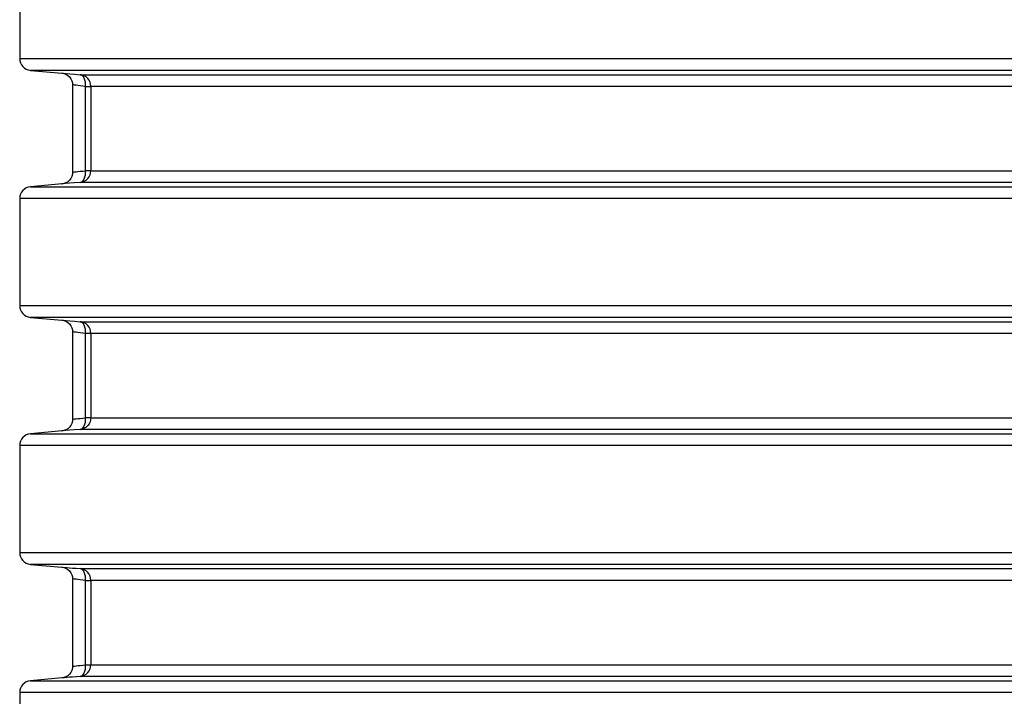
# Model space of a CAD drawing. Header units: millimetres. Extents: x 196 to 2027204, y -221452 to 153872.
# Tile 272 of 381: x 1216088 to 1216925, y -202423 to -201848. Entities that reach past the tile are written whole.
import ezdxf

# ---------------------------------------------------------------- set-up
doc = ezdxf.new("R2010")
doc.units = ezdxf.units.MM
doc.layers.add('00_Основной', color=163, linetype='Continuous', lineweight=40)

msp = doc.modelspace()

# ---------------------------------------------------------------- linework, layer by layer
at = {"layer": '00_Основной', "color": 252, "lineweight": 25, "ltscale": 10}
for p, q in [((1216087.71, -201789.67, 0.2), (1216087.71, -201880.84, 0.2)), ((1216096.84, -201890.8, 0.2), (1216123.72, -201893.16, 0.2)), ((1216123.72, -201987.35, 0.2), (1216096.84, -201989.71, 0.2)), ((1216087.71, -201999.67, 0.2), (1216087.71, -202090.84, 0.2)), ((1216096.84, -202100.8, 0.2), (1216123.72, -202103.15, 0.2)), ((1216123.72, -202197.35, 0.2), (1216096.84, -202199.71, 0.2)), ((1216087.71, -202209.67, 0.2), (1216087.71, -202300.84, 0.2)), ((1216096.84, -202310.8, 0.2), (1216123.58, -202313.15, 0.2)), ((1216123.58, -202407.37, 0.2), (1216096.84, -202409.7, 0.2)), ((1216087.71, -202419.66, 0.2), (1216087.71, -202510.84, 0.2))]:
    msp.add_line(p, q, dxfattribs=at)
at = {"layer": '00_Основной', "color": 252, "lineweight": 25, "ltscale": 10, "elevation": 0.2}
for points in [[(1216087.71, -201880.84), (1216087.88, -201882.69), (1216088.39, -201884.47), (1216089.22, -201886.12), (1216090.33, -201887.6), (1216091.7, -201888.84), (1216093.28, -201889.82), (1216095.02, -201890.46), (1216096.84, -201890.8)], [(1216087.71, -201880.84), (1216087.86, -201880.84), (1216088.61, -201880.84), (1216089.95, -201880.84), (1216091.89, -201880.84), (1216094.43, -201880.84), (1216097.56, -201880.84), (1216101.3, -201880.84), (1216105.62, -201880.84), (1216110.53, -201880.84), (1216116.03, -201880.84), (1216122.11, -201880.84), (1216128.76, -201880.84), (1216136, -201880.84), (1216143.8, -201880.84), (1216152.16, -201880.84), (1216161.07, -201880.84), (1216170.56, -201880.84), (1216180.56, -201880.84), (1216191.12, -201880.84), (1216202.21, -201880.84), (1216213.81, -201880.84), (1216225.93, -201880.84), (1216238.56, -201880.84), (1216251.68, -201880.84), (1216265.29, -201880.84), (1216279.38, -201880.84), (1216293.94, -201880.84), (1216308.96, -201880.84), (1216324.42, -201880.84), (1216340.33, -201880.84), (1216356.67, -201880.84), (1216373.42, -201880.84), (1216390.56, -201880.84), (1216408.1, -201880.84), (1216426.04, -201880.84), (1216444.33, -201880.84), (1216462.96, -201880.84), (1216481.96, -201880.84), (1216501.28, -201880.84), (1216520.92, -201880.84), (1216540.85, -201880.84), (1216561.08, -201880.84), (1216581.57, -201880.84), (1216602.33, -201880.84), (1216623.34, -201880.84), (1216644.58, -201880.84), (1216666.03, -201880.84), (1216687.68, -201880.84), (1216709.52, -201880.84), (1216731.53, -201880.84), (1216753.7, -201880.84), (1216776.02, -201880.84), (1216798.45, -201880.84), (1216820.99, -201880.84), (1216843.64, -201880.84), (1216866.36, -201880.84), (1216889.14, -201880.84), (1216911.97, -201880.84), (1216934.83, -201880.84)], [(1216935.07, -201890.8), (1216912.45, -201890.8), (1216889.86, -201890.8), (1216867.32, -201890.8), (1216844.83, -201890.8), (1216822.43, -201890.8), (1216800.12, -201890.8), (1216777.91, -201890.8), (1216755.84, -201890.8), (1216733.9, -201890.8), (1216712.13, -201890.8), (1216690.51, -201890.8), (1216669.09, -201890.8), (1216647.85, -201890.8), (1216626.84, -201890.8), (1216606.05, -201890.8), (1216585.52, -201890.8), (1216565.23, -201890.8), (1216545.22, -201890.8), (1216525.49, -201890.8), (1216506.06, -201890.8), (1216486.96, -201890.8), (1216468.16, -201890.8), (1216449.7, -201890.8), (1216431.61, -201890.8), (1216413.87, -201890.8), (1216396.5, -201890.8), (1216379.54, -201890.8), (1216362.96, -201890.8), (1216346.81, -201890.8), (1216331.07, -201890.8), (1216315.76, -201890.8), (1216300.9, -201890.8), (1216286.49, -201890.8), (1216272.55, -201890.8), (1216259.08, -201890.8), (1216246.09, -201890.8), (1216233.6, -201890.8), (1216221.61, -201890.8), (1216210.13, -201890.8), (1216199.16, -201890.8), (1216188.72, -201890.8), (1216178.81, -201890.8), (1216169.43, -201890.8), (1216160.61, -201890.8), (1216152.34, -201890.8), (1216144.62, -201890.8), (1216137.47, -201890.8), (1216130.88, -201890.8), (1216124.85, -201890.8), (1216119.42, -201890.8), (1216114.55, -201890.8), (1216110.27, -201890.8), (1216106.59, -201890.8), (1216103.48, -201890.8), (1216100.97, -201890.8), (1216099.06, -201890.8), (1216097.73, -201890.8), (1216096.99, -201890.8), (1216096.84, -201890.8)], [(1216123.58, -201893.14), (1216125.29, -201893.44), (1216127.01, -201894.08), (1216128.64, -201895.05), (1216130.09, -201896.35), (1216131.24, -201897.9), (1216132.08, -201899.61), (1216132.55, -201901.37), (1216132.71, -201903.11)], [(1216123.72, -201893.14), (1216123.82, -201893.16), (1216125.05, -201893.26), (1216127.26, -201893.46), (1216130.41, -201893.71), (1216134.38, -201894.05), (1216139.1, -201894.46)], [(1216139.1, -201894.46), (1216140.11, -201894.46), (1216141.66, -201894.46), (1216143.73, -201894.46), (1216146.34, -201894.46), (1216149.49, -201894.46), (1216153.17, -201894.46), (1216157.36, -201894.46), (1216162.09, -201894.46), (1216167.34, -201894.46), (1216173.1, -201894.46), (1216179.38, -201894.46), (1216186.16, -201894.46), (1216193.46, -201894.46), (1216201.25, -201894.46), (1216209.55, -201894.46), (1216218.32, -201894.46), (1216227.58, -201894.46), (1216237.32, -201894.46), (1216247.53, -201894.46), (1216258.2, -201894.46), (1216269.33, -201894.46), (1216280.92, -201894.46), (1216292.96, -201894.46), (1216305.42, -201894.46), (1216318.3, -201894.46), (1216331.62, -201894.46), (1216345.34, -201894.46), (1216359.45, -201894.46), (1216373.97, -201894.46), (1216388.85, -201894.46), (1216404.12, -201894.46), (1216419.76, -201894.46), (1216435.73, -201894.46), (1216452.06, -201894.46), (1216468.71, -201894.46), (1216485.69, -201894.46), (1216502.97, -201894.46), (1216520.55, -201894.46), (1216538.42, -201894.46), (1216556.57, -201894.46), (1216574.97, -201894.46), (1216593.62, -201894.46), (1216612.52, -201894.46), (1216631.64, -201894.46), (1216650.97, -201894.46), (1216670.5, -201894.46), (1216690.22, -201894.46), (1216710.12, -201894.46), (1216730.17, -201894.46), (1216750.38, -201894.46), (1216770.73, -201894.46), (1216791.19, -201894.46), (1216811.76, -201894.46), (1216832.44, -201894.46), (1216853.2, -201894.46), (1216874.01, -201894.46), (1216894.89, -201894.46), (1216915.8, -201894.46), (1216936.75, -201894.46)], [(1216148.22, -201904.42), (1216148.05, -201902.57), (1216147.54, -201900.79), (1216146.71, -201899.13), (1216145.59, -201897.66), (1216144.22, -201896.42), (1216142.65, -201895.44), (1216140.92, -201894.78), (1216139.1, -201894.46)], [(1216143.79, -201904.42), (1216143.8, -201902.53), (1216143.62, -201900.71), (1216143.22, -201899.03), (1216142.67, -201897.55), (1216141.94, -201896.3), (1216141.09, -201895.34), (1216140.12, -201894.72), (1216139.1, -201894.46)], [(1216132.71, -201903.11), (1216132.71, -201940.25), (1216132.71, -201977.4)], [(1216143.79, -201904.42), (1216141.36, -201904.12), (1216139.17, -201903.87), (1216137.27, -201903.64), (1216135.66, -201903.44), (1216134.38, -201903.3), (1216133.46, -201903.19), (1216132.89, -201903.12), (1216132.71, -201903.11), (1216132.71, -201903.11)], [(1216143.79, -201904.42), (1216144.73, -201904.42), (1216145.58, -201904.42), (1216146.33, -201904.42), (1216146.96, -201904.42), (1216147.47, -201904.42), (1216147.87, -201904.42), (1216148.11, -201904.42), (1216148.22, -201904.42)], [(1216143.79, -201976.09), (1216143.79, -201935.96), (1216143.79, -201904.42)], [(1216936.99, -201904.42), (1216916.27, -201904.42), (1216895.58, -201904.42), (1216874.94, -201904.42), (1216854.35, -201904.42), (1216833.83, -201904.42), (1216813.4, -201904.42), (1216793.05, -201904.42), (1216772.82, -201904.42), (1216752.7, -201904.42), (1216732.71, -201904.42), (1216712.87, -201904.42), (1216693.2, -201904.42), (1216673.7, -201904.42), (1216654.39, -201904.42), (1216635.26, -201904.42), (1216616.35, -201904.42), (1216597.67, -201904.42), (1216579.23, -201904.42), (1216561.02, -201904.42), (1216543.09, -201904.42), (1216525.42, -201904.42), (1216508.04, -201904.42), (1216490.95, -201904.42), (1216474.16, -201904.42), (1216457.69, -201904.42), (1216441.56, -201904.42), (1216425.76, -201904.42), (1216410.29, -201904.42), (1216395.2, -201904.42), (1216380.47, -201904.42), (1216366.12, -201904.42), (1216352.15, -201904.42), (1216338.59, -201904.42), (1216325.43, -201904.42), (1216312.68, -201904.42), (1216300.37, -201904.42), (1216288.47, -201904.42), (1216277.01, -201904.42), (1216266.01, -201904.42), (1216255.45, -201904.42), (1216245.34, -201904.42), (1216235.71, -201904.42), (1216226.55, -201904.42), (1216217.87, -201904.42), (1216209.68, -201904.42), (1216201.98, -201904.42), (1216194.77, -201904.42), (1216188.05, -201904.42), (1216181.84, -201904.42), (1216176.15, -201904.42), (1216170.97, -201904.42), (1216166.29, -201904.42), (1216162.13, -201904.42), (1216158.51, -201904.42), (1216155.39, -201904.42), (1216152.81, -201904.42), (1216150.75, -201904.42), (1216149.22, -201904.42), (1216148.22, -201904.42)], [(1216148.22, -201904.42), (1216148.22, -201944.55), (1216148.22, -201976.09)], [(1216132.71, -201977.4), (1216132.55, -201979.14), (1216132.08, -201980.9), (1216131.24, -201982.61), (1216130.09, -201984.16), (1216128.64, -201985.44), (1216127.01, -201986.43), (1216125.29, -201987.05), (1216123.58, -201987.36)], [(1216132.71, -201977.4), (1216132.89, -201977.37), (1216133.46, -201977.32), (1216134.38, -201977.2), (1216135.66, -201977.05), (1216137.27, -201976.86), (1216139.17, -201976.64), (1216141.36, -201976.37), (1216143.79, -201976.09)], [(1216139.1, -201986.05), (1216140.92, -201985.71), (1216142.65, -201985.05), (1216144.22, -201984.09), (1216145.59, -201982.85), (1216146.71, -201981.37), (1216147.54, -201979.72), (1216148.05, -201977.94), (1216148.22, -201976.09)], [(1216139.1, -201986.05), (1216140.12, -201985.77), (1216141.09, -201985.15), (1216141.94, -201984.2), (1216142.67, -201982.96), (1216143.22, -201981.46), (1216143.62, -201979.79), (1216143.8, -201977.97), (1216143.79, -201976.09)], [(1216148.22, -201976.09), (1216148.11, -201976.09), (1216147.87, -201976.09), (1216147.47, -201976.09), (1216146.96, -201976.09), (1216146.33, -201976.09), (1216145.58, -201976.09), (1216144.73, -201976.09), (1216143.79, -201976.09)], [(1216148.22, -201976.09), (1216149.22, -201976.09), (1216150.75, -201976.09), (1216152.81, -201976.09), (1216155.39, -201976.09), (1216158.51, -201976.09), (1216162.13, -201976.09), (1216166.29, -201976.09), (1216170.97, -201976.09), (1216176.15, -201976.09), (1216181.84, -201976.09), (1216188.05, -201976.09), (1216194.77, -201976.09), (1216201.98, -201976.09), (1216209.68, -201976.09), (1216217.87, -201976.09), (1216226.55, -201976.09), (1216235.71, -201976.09), (1216245.34, -201976.09), (1216255.45, -201976.09), (1216266.01, -201976.09), (1216277.01, -201976.09), (1216288.47, -201976.09), (1216300.37, -201976.09), (1216312.68, -201976.09), (1216325.43, -201976.09), (1216338.59, -201976.09), (1216352.15, -201976.09), (1216366.12, -201976.09), (1216380.47, -201976.09), (1216395.2, -201976.09), (1216410.29, -201976.09), (1216425.76, -201976.09), (1216441.56, -201976.09), (1216457.69, -201976.09), (1216474.16, -201976.09), (1216490.95, -201976.09), (1216508.04, -201976.09), (1216525.42, -201976.09), (1216543.09, -201976.09), (1216561.02, -201976.09), (1216579.23, -201976.09), (1216597.67, -201976.09), (1216616.35, -201976.09), (1216635.26, -201976.09), (1216654.39, -201976.09), (1216673.7, -201976.09), (1216693.2, -201976.09), (1216712.87, -201976.09), (1216732.71, -201976.09), (1216752.7, -201976.09), (1216772.82, -201976.09), (1216793.05, -201976.09), (1216813.4, -201976.09), (1216833.83, -201976.09), (1216854.35, -201976.09), (1216874.94, -201976.09), (1216895.58, -201976.09), (1216916.27, -201976.09), (1216936.99, -201976.09)], [(1216139.1, -201986.05), (1216134.11, -201986.48), (1216129.97, -201986.83), (1216126.78, -201987.1), (1216124.65, -201987.26), (1216123.65, -201987.35), (1216123.72, -201987.35)], [(1216936.75, -201986.05), (1216915.8, -201986.05), (1216894.89, -201986.05), (1216874.01, -201986.05), (1216853.2, -201986.05), (1216832.44, -201986.05), (1216811.76, -201986.05), (1216791.19, -201986.05), (1216770.73, -201986.05), (1216750.38, -201986.05), (1216730.17, -201986.05), (1216710.12, -201986.05), (1216690.22, -201986.05), (1216670.5, -201986.05), (1216650.97, -201986.05), (1216631.64, -201986.05), (1216612.52, -201986.05), (1216593.62, -201986.05), (1216574.97, -201986.05), (1216556.57, -201986.05), (1216538.42, -201986.05), (1216520.55, -201986.05), (1216502.97, -201986.05), (1216485.69, -201986.05), (1216468.71, -201986.05), (1216452.06, -201986.05), (1216435.73, -201986.05), (1216419.76, -201986.05), (1216404.12, -201986.05), (1216388.85, -201986.05), (1216373.97, -201986.05), (1216359.45, -201986.05), (1216345.34, -201986.05), (1216331.62, -201986.05), (1216318.3, -201986.05), (1216305.42, -201986.05), (1216292.96, -201986.05), (1216280.92, -201986.05), (1216269.33, -201986.05), (1216258.2, -201986.05), (1216247.53, -201986.05), (1216237.32, -201986.05), (1216227.58, -201986.05), (1216218.32, -201986.05), (1216209.55, -201986.05), (1216201.25, -201986.05), (1216193.46, -201986.05), (1216186.16, -201986.05), (1216179.38, -201986.05), (1216173.1, -201986.05), (1216167.34, -201986.05), (1216162.09, -201986.05), (1216157.36, -201986.05), (1216153.17, -201986.05), (1216149.49, -201986.05), (1216146.34, -201986.05), (1216143.73, -201986.05), (1216141.66, -201986.05), (1216140.11, -201986.05), (1216139.1, -201986.05)], [(1216096.84, -201989.71), (1216095.02, -201990.03), (1216093.28, -201990.7), (1216091.7, -201991.67), (1216090.33, -201992.91), (1216089.22, -201994.38), (1216088.39, -201996.04), (1216087.88, -201997.82), (1216087.71, -201999.67)], [(1216096.84, -201989.71), (1216097.14, -201989.71), (1216098.01, -201989.71), (1216099.49, -201989.71), (1216101.55, -201989.71), (1216104.21, -201989.71), (1216107.44, -201989.71), (1216111.25, -201989.71), (1216115.65, -201989.71), (1216120.63, -201989.71), (1216126.18, -201989.71), (1216132.29, -201989.71), (1216138.98, -201989.71), (1216146.21, -201989.71), (1216154.02, -201989.71), (1216162.37, -201989.71), (1216171.26, -201989.71), (1216180.7, -201989.71), (1216190.67, -201989.71), (1216201.16, -201989.71), (1216212.17, -201989.71), (1216223.7, -201989.71), (1216235.72, -201989.71), (1216248.24, -201989.71), (1216261.25, -201989.71), (1216274.74, -201989.71), (1216288.68, -201989.71), (1216303.1, -201989.71), (1216317.96, -201989.71), (1216333.26, -201989.71), (1216348.98, -201989.71), (1216365.12, -201989.71), (1216381.67, -201989.71), (1216398.62, -201989.71), (1216415.95, -201989.71), (1216433.65, -201989.71), (1216451.71, -201989.71), (1216470.11, -201989.71), (1216488.84, -201989.71), (1216507.91, -201989.71), (1216527.27, -201989.71), (1216546.94, -201989.71), (1216566.88, -201989.71), (1216587.09, -201989.71), (1216607.56, -201989.71), (1216628.27, -201989.71), (1216649.2, -201989.71), (1216670.34, -201989.71), (1216691.68, -201989.71), (1216713.21, -201989.71), (1216734.9, -201989.71), (1216756.75, -201989.71), (1216778.73, -201989.71), (1216800.83, -201989.71), (1216823.04, -201989.71), (1216845.35, -201989.71), (1216867.73, -201989.71), (1216890.16, -201989.71), (1216912.66, -201989.71), (1216935.18, -201989.71)], [(1216934.94, -201999.67), (1216912.18, -201999.67), (1216889.45, -201999.67), (1216866.77, -201999.67), (1216844.15, -201999.67), (1216821.61, -201999.67), (1216799.17, -201999.67), (1216776.83, -201999.67), (1216754.61, -201999.67), (1216732.53, -201999.67), (1216710.62, -201999.67), (1216688.87, -201999.67), (1216667.3, -201999.67), (1216645.93, -201999.67), (1216624.78, -201999.67), (1216603.85, -201999.67), (1216583.17, -201999.67), (1216562.73, -201999.67), (1216542.58, -201999.67), (1216522.71, -201999.67), (1216503.14, -201999.67), (1216483.88, -201999.67), (1216464.94, -201999.67), (1216446.33, -201999.67), (1216428.09, -201999.67), (1216410.21, -201999.67), (1216392.69, -201999.67), (1216375.56, -201999.67), (1216358.84, -201999.67), (1216342.53, -201999.67), (1216326.64, -201999.67), (1216311.17, -201999.67), (1216296.16, -201999.67), (1216281.6, -201999.67), (1216267.5, -201999.67), (1216253.87, -201999.67), (1216240.72, -201999.67), (1216228.07, -201999.67), (1216215.91, -201999.67), (1216204.27, -201999.67), (1216193.13, -201999.67), (1216182.54, -201999.67), (1216172.46, -201999.67), (1216162.92, -201999.67), (1216153.93, -201999.67), (1216145.49, -201999.67), (1216137.61, -201999.67), (1216130.3, -201999.67), (1216123.54, -201999.67), (1216117.36, -201999.67), (1216111.74, -201999.67), (1216106.72, -201999.67), (1216102.27, -201999.67), (1216098.42, -201999.67), (1216095.14, -201999.67), (1216092.48, -201999.67), (1216090.39, -201999.67), (1216088.9, -201999.67), (1216088, -201999.67), (1216087.71, -201999.67)], [(1216087.71, -202090.84), (1216087.88, -202092.68), (1216088.39, -202094.47), (1216089.22, -202096.12), (1216090.33, -202097.6), (1216091.7, -202098.84), (1216093.28, -202099.8), (1216095.02, -202100.46), (1216096.84, -202100.8)], [(1216087.71, -202090.84), (1216088, -202090.84), (1216088.9, -202090.84), (1216090.39, -202090.84), (1216092.48, -202090.84), (1216095.14, -202090.84), (1216098.42, -202090.84), (1216102.27, -202090.84), (1216106.72, -202090.84), (1216111.74, -202090.84), (1216117.36, -202090.84), (1216123.54, -202090.84), (1216130.3, -202090.84), (1216137.61, -202090.84), (1216145.49, -202090.84), (1216153.93, -202090.84), (1216162.92, -202090.84), (1216172.46, -202090.84), (1216182.54, -202090.84), (1216193.13, -202090.84), (1216204.27, -202090.84), (1216215.91, -202090.84), (1216228.07, -202090.84), (1216240.72, -202090.84), (1216253.87, -202090.84), (1216267.5, -202090.84), (1216281.6, -202090.84), (1216296.16, -202090.84), (1216311.17, -202090.84), (1216326.64, -202090.84), (1216342.53, -202090.84), (1216358.84, -202090.84), (1216375.56, -202090.84), (1216392.69, -202090.84), (1216410.21, -202090.84), (1216428.09, -202090.84), (1216446.33, -202090.84), (1216464.94, -202090.84), (1216483.88, -202090.84), (1216503.14, -202090.84), (1216522.71, -202090.84), (1216542.58, -202090.84), (1216562.73, -202090.84), (1216583.17, -202090.84), (1216603.85, -202090.84), (1216624.78, -202090.84), (1216645.93, -202090.84), (1216667.3, -202090.84), (1216688.87, -202090.84), (1216710.62, -202090.84), (1216732.53, -202090.84), (1216754.61, -202090.84), (1216776.83, -202090.84), (1216799.17, -202090.84), (1216821.61, -202090.84), (1216844.15, -202090.84), (1216866.77, -202090.84), (1216889.45, -202090.84), (1216912.18, -202090.84), (1216934.94, -202090.84)], [(1216935.18, -202100.8), (1216912.66, -202100.8), (1216890.16, -202100.8), (1216867.73, -202100.8), (1216845.35, -202100.8), (1216823.04, -202100.8), (1216800.83, -202100.8), (1216778.73, -202100.8), (1216756.75, -202100.8), (1216734.9, -202100.8), (1216713.21, -202100.8), (1216691.68, -202100.8), (1216670.34, -202100.8), (1216649.2, -202100.8), (1216628.27, -202100.8), (1216607.56, -202100.8), (1216587.09, -202100.8), (1216566.88, -202100.8), (1216546.94, -202100.8), (1216527.27, -202100.8), (1216507.91, -202100.8), (1216488.84, -202100.8), (1216470.11, -202100.8), (1216451.71, -202100.8), (1216433.65, -202100.8), (1216415.95, -202100.8), (1216398.62, -202100.8), (1216381.67, -202100.8), (1216365.12, -202100.8), (1216348.98, -202100.8), (1216333.26, -202100.8), (1216317.96, -202100.8), (1216303.1, -202100.8), (1216288.68, -202100.8), (1216274.74, -202100.8), (1216261.25, -202100.8), (1216248.24, -202100.8), (1216235.72, -202100.8), (1216223.7, -202100.8), (1216212.17, -202100.8), (1216201.16, -202100.8), (1216190.67, -202100.8), (1216180.7, -202100.8), (1216171.26, -202100.8), (1216162.37, -202100.8), (1216154.02, -202100.8), (1216146.21, -202100.8), (1216138.98, -202100.8), (1216132.29, -202100.8), (1216126.18, -202100.8), (1216120.63, -202100.8), (1216115.65, -202100.8), (1216111.25, -202100.8), (1216107.44, -202100.8), (1216104.21, -202100.8), (1216101.55, -202100.8), (1216099.49, -202100.8), (1216098.01, -202100.8), (1216097.14, -202100.8), (1216096.84, -202100.8)], [(1216123.58, -202103.15), (1216125.29, -202103.44), (1216127.01, -202104.08), (1216128.64, -202105.05), (1216130.09, -202106.35), (1216131.24, -202107.89), (1216132.08, -202109.6), (1216132.55, -202111.37), (1216132.71, -202113.11)], [(1216123.72, -202103.15), (1216123.82, -202103.16), (1216125.05, -202103.26), (1216127.26, -202103.44), (1216130.41, -202103.71), (1216134.38, -202104.05), (1216139.1, -202104.46)], [(1216139.1, -202104.46), (1216140.11, -202104.46), (1216141.66, -202104.46), (1216143.73, -202104.46), (1216146.34, -202104.46), (1216149.49, -202104.46), (1216153.17, -202104.46), (1216157.36, -202104.46), (1216162.09, -202104.46), (1216167.34, -202104.46), (1216173.1, -202104.46), (1216179.38, -202104.46), (1216186.16, -202104.46), (1216193.46, -202104.46), (1216201.25, -202104.46), (1216209.55, -202104.46), (1216218.32, -202104.46), (1216227.58, -202104.46), (1216237.32, -202104.46), (1216247.53, -202104.46), (1216258.2, -202104.46), (1216269.33, -202104.46), (1216280.92, -202104.46), (1216292.96, -202104.46), (1216305.42, -202104.46), (1216318.3, -202104.46), (1216331.62, -202104.46), (1216345.34, -202104.46), (1216359.45, -202104.46), (1216373.97, -202104.46), (1216388.85, -202104.46), (1216404.12, -202104.46), (1216419.76, -202104.46), (1216435.73, -202104.46), (1216452.06, -202104.46), (1216468.71, -202104.46), (1216485.69, -202104.46), (1216502.97, -202104.46), (1216520.55, -202104.46), (1216538.42, -202104.46), (1216556.57, -202104.46), (1216574.97, -202104.46), (1216593.62, -202104.46), (1216612.52, -202104.46), (1216631.64, -202104.46), (1216650.97, -202104.46), (1216670.5, -202104.46), (1216690.22, -202104.46), (1216710.12, -202104.46), (1216730.17, -202104.46), (1216750.38, -202104.46), (1216770.73, -202104.46), (1216791.19, -202104.46), (1216811.76, -202104.46), (1216832.44, -202104.46), (1216853.2, -202104.46), (1216874.01, -202104.46), (1216894.89, -202104.46), (1216915.8, -202104.46), (1216936.75, -202104.46)], [(1216148.22, -202114.42), (1216148.05, -202112.57), (1216147.54, -202110.8), (1216146.71, -202109.13), (1216145.59, -202107.66), (1216144.22, -202106.42), (1216142.65, -202105.45), (1216140.92, -202104.78), (1216139.1, -202104.46)], [(1216143.79, -202114.42), (1216143.8, -202112.53), (1216143.62, -202110.71), (1216143.22, -202109.03), (1216142.67, -202107.55), (1216141.94, -202106.31), (1216141.09, -202105.35), (1216140.12, -202104.73), (1216139.1, -202104.46)], [(1216132.71, -202113.11), (1216132.71, -202150.25), (1216132.71, -202187.4)], [(1216143.79, -202114.42), (1216141.36, -202114.12), (1216139.17, -202113.87), (1216137.27, -202113.64), (1216135.66, -202113.45), (1216134.38, -202113.29), (1216133.46, -202113.19), (1216132.89, -202113.12), (1216132.71, -202113.11), (1216132.71, -202113.11)], [(1216148.22, -202114.42), (1216148.11, -202114.42), (1216147.87, -202114.42), (1216147.47, -202114.42), (1216146.96, -202114.42), (1216146.33, -202114.42), (1216145.58, -202114.42), (1216144.73, -202114.42), (1216143.79, -202114.42)], [(1216143.79, -202186.09), (1216143.79, -202145.94), (1216143.79, -202114.42)], [(1216936.99, -202114.42), (1216916.27, -202114.42), (1216895.58, -202114.42), (1216874.94, -202114.42), (1216854.35, -202114.42), (1216833.83, -202114.42), (1216813.4, -202114.42), (1216793.05, -202114.42), (1216772.82, -202114.42), (1216752.7, -202114.42), (1216732.71, -202114.42), (1216712.87, -202114.42), (1216693.2, -202114.42), (1216673.7, -202114.42), (1216654.39, -202114.42), (1216635.26, -202114.42), (1216616.35, -202114.42), (1216597.67, -202114.42), (1216579.23, -202114.42), (1216561.02, -202114.42), (1216543.09, -202114.42), (1216525.42, -202114.42), (1216508.04, -202114.42), (1216490.95, -202114.42), (1216474.16, -202114.42), (1216457.69, -202114.42), (1216441.56, -202114.42), (1216425.76, -202114.42), (1216410.29, -202114.42), (1216395.2, -202114.42), (1216380.47, -202114.42), (1216366.12, -202114.42), (1216352.15, -202114.42), (1216338.59, -202114.42), (1216325.43, -202114.42), (1216312.68, -202114.42), (1216300.37, -202114.42), (1216288.47, -202114.42), (1216277.01, -202114.42), (1216266.01, -202114.42), (1216255.45, -202114.42), (1216245.34, -202114.42), (1216235.71, -202114.42), (1216226.55, -202114.42), (1216217.87, -202114.42), (1216209.68, -202114.42), (1216201.98, -202114.42), (1216194.77, -202114.42), (1216188.05, -202114.42), (1216181.84, -202114.42), (1216176.15, -202114.42), (1216170.97, -202114.42), (1216166.29, -202114.42), (1216162.13, -202114.42), (1216158.51, -202114.42), (1216155.39, -202114.42), (1216152.81, -202114.42), (1216150.75, -202114.42), (1216149.22, -202114.42), (1216148.22, -202114.42)], [(1216148.22, -202114.42), (1216148.22, -202154.55), (1216148.22, -202186.09)], [(1216132.71, -202187.4), (1216132.55, -202189.14), (1216132.08, -202190.9), (1216131.24, -202192.61), (1216130.09, -202194.16), (1216128.64, -202195.45), (1216127.01, -202196.42), (1216125.29, -202197.06), (1216123.58, -202197.36)], [(1216132.71, -202187.4), (1216132.89, -202187.38), (1216133.46, -202187.32), (1216134.38, -202187.2), (1216135.66, -202187.05), (1216137.27, -202186.87), (1216139.17, -202186.64), (1216141.36, -202186.37), (1216143.79, -202186.09)], [(1216148.22, -202186.09), (1216148.05, -202187.92), (1216147.54, -202189.72), (1216146.71, -202191.37), (1216145.59, -202192.85), (1216144.22, -202194.09), (1216142.65, -202195.05), (1216140.92, -202195.72), (1216139.1, -202196.05)], [(1216139.1, -202196.05), (1216140.12, -202195.77), (1216141.09, -202195.15), (1216141.94, -202194.2), (1216142.67, -202192.96), (1216143.22, -202191.47), (1216143.62, -202189.79), (1216143.8, -202187.97), (1216143.79, -202186.09)], [(1216148.22, -202186.09), (1216148.11, -202186.09), (1216147.87, -202186.09), (1216147.47, -202186.09), (1216146.96, -202186.09), (1216146.33, -202186.09), (1216145.58, -202186.09), (1216144.73, -202186.09), (1216143.79, -202186.09)], [(1216148.22, -202186.09), (1216149.22, -202186.09), (1216150.75, -202186.09), (1216152.81, -202186.09), (1216155.39, -202186.09), (1216158.51, -202186.09), (1216162.13, -202186.09), (1216166.29, -202186.09), (1216170.97, -202186.09), (1216176.15, -202186.09), (1216181.84, -202186.09), (1216188.05, -202186.09), (1216194.77, -202186.09), (1216201.98, -202186.09), (1216209.68, -202186.09), (1216217.87, -202186.09), (1216226.55, -202186.09), (1216235.71, -202186.09), (1216245.34, -202186.09), (1216255.45, -202186.09), (1216266.01, -202186.09), (1216277.01, -202186.09), (1216288.47, -202186.09), (1216300.37, -202186.09), (1216312.68, -202186.09), (1216325.43, -202186.09), (1216338.59, -202186.09), (1216352.15, -202186.09), (1216366.12, -202186.09), (1216380.47, -202186.09), (1216395.2, -202186.09), (1216410.29, -202186.09), (1216425.76, -202186.09), (1216441.56, -202186.09), (1216457.69, -202186.09), (1216474.16, -202186.09), (1216490.95, -202186.09), (1216508.04, -202186.09), (1216525.42, -202186.09), (1216543.09, -202186.09), (1216561.02, -202186.09), (1216579.23, -202186.09), (1216597.67, -202186.09), (1216616.35, -202186.09), (1216635.26, -202186.09), (1216654.39, -202186.09), (1216673.7, -202186.09), (1216693.2, -202186.09), (1216712.87, -202186.09), (1216732.71, -202186.09), (1216752.7, -202186.09), (1216772.82, -202186.09), (1216793.05, -202186.09), (1216813.4, -202186.09), (1216833.83, -202186.09), (1216854.35, -202186.09), (1216874.94, -202186.09), (1216895.58, -202186.09), (1216916.27, -202186.09), (1216936.99, -202186.09)], [(1216139.1, -202196.05), (1216134.11, -202196.48), (1216129.97, -202196.83), (1216126.78, -202197.1), (1216124.65, -202197.27), (1216123.65, -202197.35), (1216123.72, -202197.35)], [(1216936.75, -202196.05), (1216915.8, -202196.05), (1216894.89, -202196.05), (1216874.01, -202196.05), (1216853.2, -202196.05), (1216832.44, -202196.05), (1216811.76, -202196.05), (1216791.19, -202196.05), (1216770.73, -202196.05), (1216750.38, -202196.05), (1216730.17, -202196.05), (1216710.12, -202196.05), (1216690.22, -202196.05), (1216670.5, -202196.05), (1216650.97, -202196.05), (1216631.64, -202196.05), (1216612.52, -202196.05), (1216593.62, -202196.05), (1216574.97, -202196.05), (1216556.57, -202196.05), (1216538.42, -202196.05), (1216520.55, -202196.05), (1216502.97, -202196.05), (1216485.69, -202196.05), (1216468.71, -202196.05), (1216452.06, -202196.05), (1216435.73, -202196.05), (1216419.76, -202196.05), (1216404.12, -202196.05), (1216388.85, -202196.05), (1216373.97, -202196.05), (1216359.45, -202196.05), (1216345.34, -202196.05), (1216331.62, -202196.05), (1216318.3, -202196.05), (1216305.42, -202196.05), (1216292.96, -202196.05), (1216280.92, -202196.05), (1216269.33, -202196.05), (1216258.2, -202196.05), (1216247.53, -202196.05), (1216237.32, -202196.05), (1216227.58, -202196.05), (1216218.32, -202196.05), (1216209.55, -202196.05), (1216201.25, -202196.05), (1216193.46, -202196.05), (1216186.16, -202196.05), (1216179.38, -202196.05), (1216173.1, -202196.05), (1216167.34, -202196.05), (1216162.09, -202196.05), (1216157.36, -202196.05), (1216153.17, -202196.05), (1216149.49, -202196.05), (1216146.34, -202196.05), (1216143.73, -202196.05), (1216141.66, -202196.05), (1216140.11, -202196.05), (1216139.1, -202196.05)], [(1216096.84, -202199.71), (1216095.02, -202200.03), (1216093.28, -202200.7), (1216091.7, -202201.67), (1216090.33, -202202.91), (1216089.22, -202204.38), (1216088.39, -202206.04), (1216087.88, -202207.82), (1216087.71, -202209.67)], [(1216096.84, -202199.71), (1216097.14, -202199.71), (1216098.01, -202199.71), (1216099.49, -202199.71), (1216101.55, -202199.71), (1216104.21, -202199.71), (1216107.44, -202199.71), (1216111.25, -202199.71), (1216115.65, -202199.71), (1216120.63, -202199.71), (1216126.18, -202199.71), (1216132.29, -202199.71), (1216138.98, -202199.71), (1216146.21, -202199.71), (1216154.02, -202199.71), (1216162.37, -202199.71), (1216171.26, -202199.71), (1216180.7, -202199.71), (1216190.67, -202199.71), (1216201.16, -202199.71), (1216212.17, -202199.71), (1216223.7, -202199.71), (1216235.72, -202199.71), (1216248.24, -202199.71), (1216261.25, -202199.71), (1216274.74, -202199.71), (1216288.68, -202199.71), (1216303.1, -202199.71), (1216317.96, -202199.71), (1216333.26, -202199.71), (1216348.98, -202199.71), (1216365.12, -202199.71), (1216381.67, -202199.71), (1216398.62, -202199.71), (1216415.95, -202199.71), (1216433.65, -202199.71), (1216451.71, -202199.71), (1216470.11, -202199.71), (1216488.84, -202199.71), (1216507.91, -202199.71), (1216527.27, -202199.71), (1216546.94, -202199.71), (1216566.88, -202199.71), (1216587.09, -202199.71), (1216607.56, -202199.71), (1216628.27, -202199.71), (1216649.2, -202199.71), (1216670.34, -202199.71), (1216691.68, -202199.71), (1216713.21, -202199.71), (1216734.9, -202199.71), (1216756.75, -202199.71), (1216778.73, -202199.71), (1216800.83, -202199.71), (1216823.04, -202199.71), (1216845.35, -202199.71), (1216867.73, -202199.71), (1216890.16, -202199.71), (1216912.66, -202199.71), (1216935.18, -202199.71)], [(1216934.94, -202209.67), (1216912.18, -202209.67), (1216889.45, -202209.67), (1216866.77, -202209.67), (1216844.15, -202209.67), (1216821.61, -202209.67), (1216799.17, -202209.67), (1216776.83, -202209.67), (1216754.61, -202209.67), (1216732.53, -202209.67), (1216710.62, -202209.67), (1216688.87, -202209.67), (1216667.3, -202209.67), (1216645.93, -202209.67), (1216624.78, -202209.67), (1216603.85, -202209.67), (1216583.17, -202209.67), (1216562.73, -202209.67), (1216542.58, -202209.67), (1216522.71, -202209.67), (1216503.14, -202209.67), (1216483.88, -202209.67), (1216464.94, -202209.67), (1216446.33, -202209.67), (1216428.09, -202209.67), (1216410.21, -202209.67), (1216392.69, -202209.67), (1216375.56, -202209.67), (1216358.84, -202209.67), (1216342.53, -202209.67), (1216326.64, -202209.67), (1216311.17, -202209.67), (1216296.16, -202209.67), (1216281.6, -202209.67), (1216267.5, -202209.67), (1216253.87, -202209.67), (1216240.72, -202209.67), (1216228.07, -202209.67), (1216215.91, -202209.67), (1216204.27, -202209.67), (1216193.13, -202209.67), (1216182.54, -202209.67), (1216172.46, -202209.67), (1216162.92, -202209.67), (1216153.93, -202209.67), (1216145.49, -202209.67), (1216137.61, -202209.67), (1216130.3, -202209.67), (1216123.54, -202209.67), (1216117.36, -202209.67), (1216111.74, -202209.67), (1216106.72, -202209.67), (1216102.27, -202209.67), (1216098.42, -202209.67), (1216095.14, -202209.67), (1216092.48, -202209.67), (1216090.39, -202209.67), (1216088.9, -202209.67), (1216088, -202209.67), (1216087.71, -202209.67)], [(1216087.71, -202300.84), (1216087.88, -202302.68), (1216088.39, -202304.47), (1216089.22, -202306.12), (1216090.33, -202307.59), (1216091.7, -202308.84), (1216093.28, -202309.8), (1216095.02, -202310.47), (1216096.84, -202310.8)], [(1216087.71, -202300.84), (1216088, -202300.84), (1216088.9, -202300.84), (1216090.39, -202300.84), (1216092.48, -202300.84), (1216095.14, -202300.84), (1216098.42, -202300.84), (1216102.27, -202300.84), (1216106.72, -202300.84), (1216111.74, -202300.84), (1216117.36, -202300.84), (1216123.54, -202300.84), (1216130.3, -202300.84), (1216137.61, -202300.84), (1216145.49, -202300.84), (1216153.93, -202300.84), (1216162.92, -202300.84), (1216172.46, -202300.84), (1216182.54, -202300.84), (1216193.13, -202300.84), (1216204.27, -202300.84), (1216215.91, -202300.84), (1216228.07, -202300.84), (1216240.72, -202300.84), (1216253.87, -202300.84), (1216267.5, -202300.84), (1216281.6, -202300.84), (1216296.16, -202300.84), (1216311.17, -202300.84), (1216326.64, -202300.84), (1216342.53, -202300.84), (1216358.84, -202300.84), (1216375.56, -202300.84), (1216392.69, -202300.84), (1216410.21, -202300.84), (1216428.09, -202300.84), (1216446.33, -202300.84), (1216464.94, -202300.84), (1216483.88, -202300.84), (1216503.14, -202300.84), (1216522.71, -202300.84), (1216542.58, -202300.84), (1216562.73, -202300.84), (1216583.17, -202300.84), (1216603.85, -202300.84), (1216624.78, -202300.84), (1216645.93, -202300.84), (1216667.3, -202300.84), (1216688.87, -202300.84), (1216710.62, -202300.84), (1216732.53, -202300.84), (1216754.61, -202300.84), (1216776.83, -202300.84), (1216799.17, -202300.84), (1216821.61, -202300.84), (1216844.15, -202300.84), (1216866.77, -202300.84), (1216889.45, -202300.84), (1216912.18, -202300.84), (1216934.94, -202300.84)], [(1216935.18, -202310.8), (1216912.66, -202310.8), (1216890.16, -202310.8), (1216867.73, -202310.8), (1216845.35, -202310.8), (1216823.04, -202310.8), (1216800.83, -202310.8), (1216778.73, -202310.8), (1216756.75, -202310.8), (1216734.9, -202310.8), (1216713.21, -202310.8), (1216691.68, -202310.8), (1216670.34, -202310.8), (1216649.2, -202310.8), (1216628.27, -202310.8), (1216607.56, -202310.8), (1216587.09, -202310.8), (1216566.88, -202310.8), (1216546.94, -202310.8), (1216527.27, -202310.8), (1216507.91, -202310.8), (1216488.84, -202310.8), (1216470.11, -202310.8), (1216451.71, -202310.8), (1216433.65, -202310.8), (1216415.95, -202310.8), (1216398.62, -202310.8), (1216381.67, -202310.8), (1216365.12, -202310.8), (1216348.98, -202310.8), (1216333.26, -202310.8), (1216317.96, -202310.8), (1216303.1, -202310.8), (1216288.68, -202310.8), (1216274.74, -202310.8), (1216261.25, -202310.8), (1216248.24, -202310.8), (1216235.72, -202310.8), (1216223.7, -202310.8), (1216212.17, -202310.8), (1216201.16, -202310.8), (1216190.67, -202310.8), (1216180.7, -202310.8), (1216171.26, -202310.8), (1216162.37, -202310.8), (1216154.02, -202310.8), (1216146.21, -202310.8), (1216138.98, -202310.8), (1216132.29, -202310.8), (1216126.18, -202310.8), (1216120.63, -202310.8), (1216115.65, -202310.8), (1216111.25, -202310.8), (1216107.44, -202310.8), (1216104.21, -202310.8), (1216101.55, -202310.8), (1216099.49, -202310.8), (1216098.01, -202310.8), (1216097.14, -202310.8), (1216096.84, -202310.8)], [(1216123.58, -202313.15), (1216125.3, -202313.44), (1216127.01, -202314.08), (1216128.64, -202315.05), (1216130.09, -202316.35), (1216131.24, -202317.89), (1216132.08, -202319.6), (1216132.55, -202321.38), (1216132.71, -202323.1)], [(1216123.58, -202313.15), (1216123.58, -202313.15), (1216123.85, -202313.16), (1216124.64, -202313.23), (1216125.92, -202313.33), (1216127.7, -202313.49), (1216129.95, -202313.67), (1216132.63, -202313.9), (1216135.69, -202314.16), (1216139.1, -202314.44)], [(1216139.1, -202314.44), (1216140.11, -202314.44), (1216141.66, -202314.44), (1216143.73, -202314.44), (1216146.34, -202314.44), (1216149.49, -202314.44), (1216153.17, -202314.44), (1216157.36, -202314.44), (1216162.09, -202314.44), (1216167.34, -202314.44), (1216173.1, -202314.44), (1216179.38, -202314.44), (1216186.16, -202314.44), (1216193.46, -202314.44), (1216201.25, -202314.44), (1216209.55, -202314.44), (1216218.32, -202314.44), (1216227.58, -202314.44), (1216237.32, -202314.44), (1216247.53, -202314.44), (1216258.2, -202314.44), (1216269.33, -202314.44), (1216280.92, -202314.44), (1216292.96, -202314.44), (1216305.42, -202314.44), (1216318.3, -202314.44), (1216331.62, -202314.44), (1216345.34, -202314.44), (1216359.45, -202314.44), (1216373.97, -202314.44), (1216388.85, -202314.44), (1216404.12, -202314.44), (1216419.76, -202314.44), (1216435.73, -202314.44), (1216452.06, -202314.44), (1216468.71, -202314.44), (1216485.69, -202314.44), (1216502.97, -202314.44), (1216520.55, -202314.44), (1216538.42, -202314.44), (1216556.57, -202314.44), (1216574.97, -202314.44), (1216593.62, -202314.44), (1216612.52, -202314.44), (1216631.64, -202314.44), (1216650.97, -202314.44), (1216670.5, -202314.44), (1216690.22, -202314.44), (1216710.12, -202314.44), (1216730.17, -202314.44), (1216750.38, -202314.44), (1216770.73, -202314.44), (1216791.19, -202314.44), (1216811.76, -202314.44), (1216832.44, -202314.44), (1216853.2, -202314.44), (1216874.01, -202314.44), (1216894.89, -202314.44), (1216915.8, -202314.44), (1216936.75, -202314.44)], [(1216148.22, -202324.41), (1216148.05, -202322.57), (1216147.54, -202320.8), (1216146.71, -202319.13), (1216145.59, -202317.66), (1216144.22, -202316.42), (1216142.65, -202315.45), (1216140.92, -202314.78), (1216139.1, -202314.44)], [(1216143.79, -202324.41), (1216143.8, -202322.53), (1216143.62, -202320.71), (1216143.22, -202319.03), (1216142.67, -202317.55), (1216141.94, -202316.31), (1216141.09, -202315.35), (1216140.12, -202314.73), (1216139.1, -202314.44)], [(1216132.71, -202323.1), (1216132.71, -202360.25), (1216132.71, -202397.4)], [(1216143.79, -202324.41), (1216141.36, -202324.13), (1216139.17, -202323.86), (1216137.27, -202323.63), (1216135.66, -202323.45), (1216134.39, -202323.29), (1216133.46, -202323.2), (1216132.91, -202323.12), (1216132.71, -202323.1), (1216132.71, -202323.1)], [(1216143.79, -202324.41), (1216144.73, -202324.41), (1216145.58, -202324.41), (1216146.33, -202324.41), (1216146.96, -202324.41), (1216147.47, -202324.41), (1216147.87, -202324.41), (1216148.11, -202324.41), (1216148.22, -202324.41)], [(1216143.79, -202396.09), (1216143.79, -202355.95), (1216143.79, -202324.41)], [(1216936.99, -202324.41), (1216916.27, -202324.41), (1216895.58, -202324.41), (1216874.94, -202324.41), (1216854.35, -202324.41), (1216833.83, -202324.41), (1216813.4, -202324.41), (1216793.05, -202324.41), (1216772.82, -202324.41), (1216752.7, -202324.41), (1216732.71, -202324.41), (1216712.87, -202324.41), (1216693.2, -202324.41), (1216673.7, -202324.41), (1216654.39, -202324.41), (1216635.26, -202324.41), (1216616.35, -202324.41), (1216597.67, -202324.41), (1216579.23, -202324.41), (1216561.02, -202324.41), (1216543.09, -202324.41), (1216525.42, -202324.41), (1216508.04, -202324.41), (1216490.95, -202324.41), (1216474.16, -202324.41), (1216457.69, -202324.41), (1216441.56, -202324.41), (1216425.76, -202324.41), (1216410.29, -202324.41), (1216395.2, -202324.41), (1216380.47, -202324.41), (1216366.12, -202324.41), (1216352.15, -202324.41), (1216338.59, -202324.41), (1216325.43, -202324.41), (1216312.68, -202324.41), (1216300.37, -202324.41), (1216288.47, -202324.41), (1216277.01, -202324.41), (1216266.01, -202324.41), (1216255.45, -202324.41), (1216245.34, -202324.41), (1216235.71, -202324.41), (1216226.55, -202324.41), (1216217.87, -202324.41), (1216209.68, -202324.41), (1216201.98, -202324.41), (1216194.77, -202324.41), (1216188.05, -202324.41), (1216181.84, -202324.41), (1216176.15, -202324.41), (1216170.97, -202324.41), (1216166.29, -202324.41), (1216162.13, -202324.41), (1216158.51, -202324.41), (1216155.39, -202324.41), (1216152.81, -202324.41), (1216150.75, -202324.41), (1216149.22, -202324.41), (1216148.22, -202324.41)], [(1216148.22, -202324.41), (1216148.22, -202364.56), (1216148.22, -202396.09)], [(1216132.71, -202397.4), (1216132.89, -202397.38), (1216133.46, -202397.31), (1216134.38, -202397.21), (1216135.65, -202397.05), (1216137.27, -202396.87), (1216139.17, -202396.64), (1216141.36, -202396.38), (1216143.79, -202396.09)], [(1216139.1, -202406.06), (1216140.92, -202405.72), (1216142.65, -202405.05), (1216144.22, -202404.09), (1216145.59, -202402.84), (1216146.71, -202401.37), (1216147.54, -202399.7), (1216148.05, -202397.93), (1216148.22, -202396.09)], [(1216139.1, -202406.06), (1216140.12, -202405.77), (1216141.09, -202405.15), (1216141.94, -202404.21), (1216142.67, -202402.96), (1216143.22, -202401.47), (1216143.62, -202399.79), (1216143.8, -202397.97), (1216143.79, -202396.09)], [(1216143.79, -202396.09), (1216144.73, -202396.09), (1216145.58, -202396.09), (1216146.33, -202396.09), (1216146.96, -202396.09), (1216147.47, -202396.09), (1216147.87, -202396.09), (1216148.11, -202396.09), (1216148.22, -202396.09)], [(1216148.22, -202396.09), (1216149.22, -202396.09), (1216150.75, -202396.09), (1216152.81, -202396.09), (1216155.39, -202396.09), (1216158.51, -202396.09), (1216162.13, -202396.09), (1216166.28, -202396.09), (1216170.97, -202396.09), (1216176.15, -202396.09), (1216181.84, -202396.09), (1216188.05, -202396.09), (1216194.77, -202396.09), (1216201.98, -202396.09), (1216209.68, -202396.09), (1216217.87, -202396.09), (1216226.55, -202396.09), (1216235.71, -202396.09), (1216245.34, -202396.09), (1216255.45, -202396.09), (1216266.01, -202396.09), (1216277.01, -202396.09), (1216288.47, -202396.09), (1216300.37, -202396.09), (1216312.68, -202396.09), (1216325.43, -202396.09), (1216338.59, -202396.09), (1216352.15, -202396.09), (1216366.12, -202396.09), (1216380.47, -202396.09), (1216395.2, -202396.09), (1216410.29, -202396.09), (1216425.76, -202396.09), (1216441.56, -202396.09), (1216457.69, -202396.09), (1216474.16, -202396.09), (1216490.95, -202396.09), (1216508.04, -202396.09), (1216525.42, -202396.09), (1216543.09, -202396.09), (1216561.02, -202396.09), (1216579.23, -202396.09), (1216597.67, -202396.09), (1216616.35, -202396.09), (1216635.26, -202396.09), (1216654.39, -202396.09), (1216673.7, -202396.09), (1216693.2, -202396.09), (1216712.87, -202396.09), (1216732.71, -202396.09), (1216752.7, -202396.09), (1216772.82, -202396.09), (1216793.05, -202396.09), (1216813.4, -202396.09), (1216833.83, -202396.09), (1216854.35, -202396.09), (1216874.94, -202396.09), (1216895.58, -202396.09), (1216916.27, -202396.09), (1216936.99, -202396.09)], [(1216132.71, -202397.4), (1216132.55, -202399.13), (1216132.08, -202400.9), (1216131.24, -202402.61), (1216130.09, -202404.15), (1216128.64, -202405.45), (1216127.01, -202406.42), (1216125.3, -202407.06), (1216123.58, -202407.37)], [(1216096.84, -202409.7), (1216095.02, -202410.04), (1216093.28, -202410.7), (1216091.7, -202411.67), (1216090.33, -202412.91), (1216089.22, -202414.38), (1216088.39, -202416.04), (1216087.88, -202417.82), (1216087.71, -202419.66)], [(1216096.84, -202409.7), (1216096.99, -202409.7), (1216097.73, -202409.7), (1216099.06, -202409.7), (1216100.97, -202409.7), (1216103.48, -202409.7), (1216106.59, -202409.7), (1216110.27, -202409.7), (1216114.55, -202409.7), (1216119.42, -202409.7), (1216124.85, -202409.7), (1216130.88, -202409.7), (1216137.47, -202409.7), (1216144.62, -202409.7), (1216152.34, -202409.7), (1216160.61, -202409.7), (1216169.43, -202409.7), (1216178.81, -202409.7), (1216188.72, -202409.7), (1216199.16, -202409.7), (1216210.13, -202409.7), (1216221.61, -202409.7), (1216233.6, -202409.7), (1216246.09, -202409.7), (1216259.08, -202409.7), (1216272.55, -202409.7), (1216286.49, -202409.7), (1216300.9, -202409.7), (1216315.76, -202409.7), (1216331.07, -202409.7), (1216346.81, -202409.7), (1216362.96, -202409.7), (1216379.54, -202409.7), (1216396.5, -202409.7), (1216413.87, -202409.7), (1216431.61, -202409.7), (1216449.7, -202409.7), (1216468.16, -202409.7), (1216486.96, -202409.7), (1216506.06, -202409.7), (1216525.49, -202409.7), (1216545.22, -202409.7), (1216565.23, -202409.7), (1216585.52, -202409.7), (1216606.05, -202409.7), (1216626.84, -202409.7), (1216647.85, -202409.7), (1216669.09, -202409.7), (1216690.51, -202409.7), (1216712.13, -202409.7), (1216733.9, -202409.7), (1216755.84, -202409.7), (1216777.91, -202409.7), (1216800.12, -202409.7), (1216822.43, -202409.7), (1216844.83, -202409.7), (1216867.32, -202409.7), (1216889.86, -202409.7), (1216912.45, -202409.7), (1216935.07, -202409.7)], [(1216139.1, -202406.06), (1216135.69, -202406.34), (1216132.61, -202406.6), (1216129.95, -202406.83), (1216127.7, -202407.02), (1216125.92, -202407.17), (1216124.63, -202407.27), (1216123.85, -202407.34), (1216123.58, -202407.37)], [(1216936.75, -202406.06), (1216915.8, -202406.06), (1216894.89, -202406.06), (1216874.01, -202406.06), (1216853.2, -202406.06), (1216832.44, -202406.06), (1216811.76, -202406.06), (1216791.19, -202406.06), (1216770.73, -202406.06), (1216750.38, -202406.06), (1216730.17, -202406.06), (1216710.12, -202406.06), (1216690.22, -202406.06), (1216670.5, -202406.06), (1216650.97, -202406.06), (1216631.64, -202406.06), (1216612.52, -202406.06), (1216593.62, -202406.06), (1216574.97, -202406.06), (1216556.57, -202406.06), (1216538.42, -202406.06), (1216520.55, -202406.06), (1216502.97, -202406.06), (1216485.69, -202406.06), (1216468.71, -202406.06), (1216452.06, -202406.06), (1216435.73, -202406.06), (1216419.76, -202406.06), (1216404.12, -202406.06), (1216388.85, -202406.06), (1216373.97, -202406.06), (1216359.45, -202406.06), (1216345.34, -202406.06), (1216331.62, -202406.06), (1216318.3, -202406.06), (1216305.42, -202406.06), (1216292.96, -202406.06), (1216280.92, -202406.06), (1216269.33, -202406.06), (1216258.2, -202406.06), (1216247.53, -202406.06), (1216237.32, -202406.06), (1216227.58, -202406.06), (1216218.32, -202406.06), (1216209.55, -202406.06), (1216201.25, -202406.06), (1216193.46, -202406.06), (1216186.16, -202406.06), (1216179.38, -202406.06), (1216173.1, -202406.06), (1216167.34, -202406.06), (1216162.09, -202406.06), (1216157.36, -202406.06), (1216153.17, -202406.06), (1216149.49, -202406.06), (1216146.34, -202406.06), (1216143.73, -202406.06), (1216141.66, -202406.06), (1216140.11, -202406.06), (1216139.1, -202406.06)], [(1216934.83, -202419.66), (1216911.97, -202419.66), (1216889.14, -202419.66), (1216866.36, -202419.66), (1216843.64, -202419.66), (1216820.99, -202419.66), (1216798.45, -202419.66), (1216776.02, -202419.66), (1216753.7, -202419.66), (1216731.53, -202419.66), (1216709.52, -202419.66), (1216687.68, -202419.66), (1216666.03, -202419.66), (1216644.58, -202419.66), (1216623.34, -202419.66), (1216602.33, -202419.66), (1216581.57, -202419.66), (1216561.08, -202419.66), (1216540.85, -202419.66), (1216520.92, -202419.66), (1216501.28, -202419.66), (1216481.96, -202419.66), (1216462.96, -202419.66), (1216444.33, -202419.66), (1216426.04, -202419.66), (1216408.1, -202419.66), (1216390.56, -202419.66), (1216373.42, -202419.66), (1216356.67, -202419.66), (1216340.33, -202419.66), (1216324.42, -202419.66), (1216308.96, -202419.66), (1216293.94, -202419.66), (1216279.38, -202419.66), (1216265.29, -202419.66), (1216251.68, -202419.66), (1216238.56, -202419.66), (1216225.93, -202419.66), (1216213.81, -202419.66), (1216202.21, -202419.66), (1216191.12, -202419.66), (1216180.56, -202419.66), (1216170.56, -202419.66), (1216161.07, -202419.66), (1216152.16, -202419.66), (1216143.8, -202419.66), (1216136, -202419.66), (1216128.76, -202419.66), (1216122.11, -202419.66), (1216116.03, -202419.66), (1216110.53, -202419.66), (1216105.62, -202419.66), (1216101.3, -202419.66), (1216097.56, -202419.66), (1216094.43, -202419.66), (1216091.89, -202419.66), (1216089.95, -202419.66), (1216088.61, -202419.66), (1216087.86, -202419.66), (1216087.71, -202419.66)]]:
    msp.add_lwpolyline(points, dxfattribs=at)

doc.saveas('drawing.dxf')
